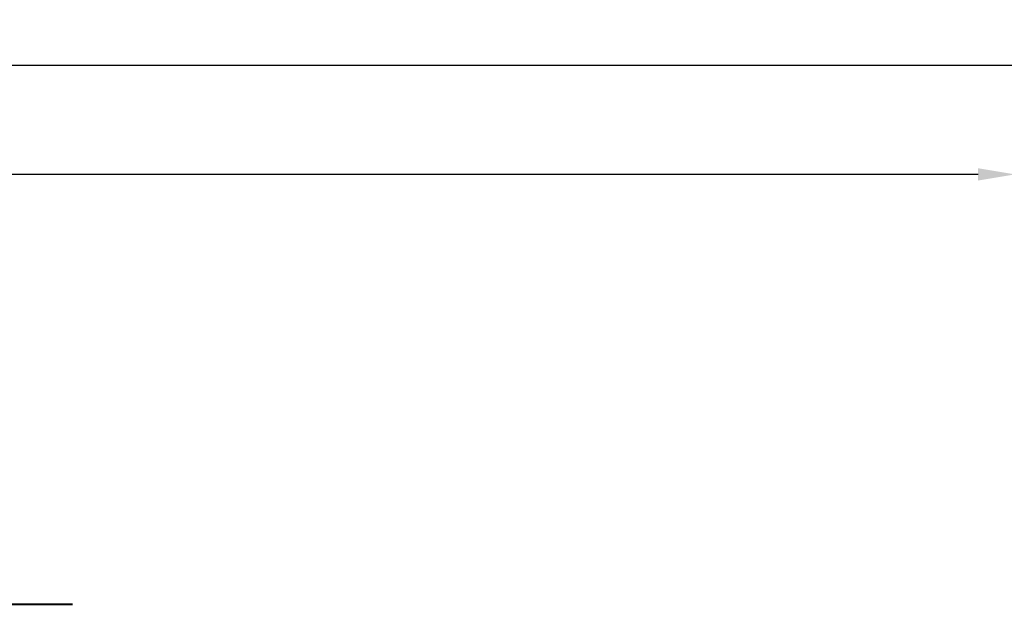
# Model space of a CAD drawing. Header units: inches. Extents: x 36 to 1719, y -84 to 1122.
# Tile 510 of 558: x 919 to 1046, y 688 to 763. Entities that reach past the tile are written whole.
import ezdxf

# ---------------------------------------------------------------- set-up
doc = ezdxf.new("R2010")
doc.units = ezdxf.units.IN
doc.header["$LTSCALE"] = 48
doc.header["$MEASUREMENT"] = 0
for name, color, linetype, lineweight in [('Dimension (ANSI)', 7, 'Continuous', 25), ('Symbol (ANSI)', 7, 'Continuous', 25), ('Visible (ANSI)', 7, 'Continuous', 30)]:
    doc.layers.add(name, color=color, linetype=linetype, lineweight=lineweight)
doc.styles.add('Note Text (ANSI)', font='tahoma.ttf')
doc.dimstyles.new('Architectural (ANSI)', dxfattribs={"dimscale": 48, "dimtxt": 0.125, "dimasz": 0.098425, "dimexe": 0.125, "dimexo": 0.0625, "dimgap": 0.031496, "dimtad": 0, "dimtih": 1, "dimtoh": 1, "dimdec": 4, "dimrnd": 1e-08, "dimzin": 3, "dimdsep": 46, "dimlunit": 4, "dimtxsty": 'Note Text (ANSI)', "dimcen": 0.09, "dimdle": 0.393701, "dimclrd": 256, "dimclre": 256, "dimclrt": 256, "dimadec": 0, "dimazin": 3, "dimtfac": 0.96, "dimtofl": 0, "dimtmove": 0, "dimatfit": 3, "dimfxl": 1, "dimfrac": 2, "dimtolj": 1, "dimtzin": 12, "dimlwd": -1, "dimlwe": -1, "dimarcsym": 0})

# ---------------------------------------------------------------- blocks, each defined once
blk = doc.blocks.new('*D15')
at = {"layer": 'Defpoints', "color": 0, "transparency": 16777216}
for p in [(1046.92, 854.67), (727.92, 840.72), (1046.92, 743.53)]:
    blk.add_point(p, dxfattribs=at)
at = {"layer": 'Dimension (ANSI)', "transparency": 16777216}
for p, q in [((1046.92, 851.67), (1046.92, 737.53)), ((727.92, 837.72), (727.92, 737.53)), ((732.64, 743.53), (854.57, 743.53)), ((1042.19, 743.53), (878.26, 743.53))]:
    blk.add_line(p, q, dxfattribs=at)
for points in [[(732.64, 744.32), (732.64, 742.74), (727.92, 743.53)], [(1042.19, 744.32), (1042.19, 742.74), (1046.92, 743.53)]]:
    blk.add_solid(points, dxfattribs=at)
at = {"layer": 'Dimension (ANSI)', "transparency": 16777216, "insert": (856.08, 746.66), "char_height": 6, "attachment_point": 1, "style": 'Note Text (ANSI)'}
blk.add_mtext('\\A1;26\'-7"', dxfattribs=at)

msp = doc.modelspace()

# ---------------------------------------------------------------- linework, layer by layer
at = {"layer": 'Symbol (ANSI)', "lineweight": 40}
msp.add_line((854.14274, 688.32803), (925.85209, 688.32803), dxfattribs=at)
at = {"layer": 'Visible (ANSI)'}
msp.add_line((1046.91768, 757.4914), (727.91768, 757.4914), dxfattribs=at)

# ---------------------------------------------------------------- dimensions: what is measured, and where the dimension line sits
at = {"layer": 'Dimension (ANSI)'}
dim = msp.add_linear_dim(base=(1046.91768, 743.53077), p1=(727.91768, 840.7154), p2=(1046.91768, 854.67131), dimstyle='Architectural (ANSI)', override={"dimgap": 0.031496, "dimtih": 0, "dimtoh": 0, "dimdec": 4, "dimlfac": 1, "dimtol": 0, "dimlim": 0, "dimtp": 0, "dimtm": 0, "dimtdec": 2, "dimatfit": 1}, dxfattribs=at)
dim.commit()
dim.dimension.update_dxf_attribs({"geometry": '*D15', "text_midpoint": (866.41768, 743.53077), "dimtype": 160})

doc.saveas('drawing.dxf')
